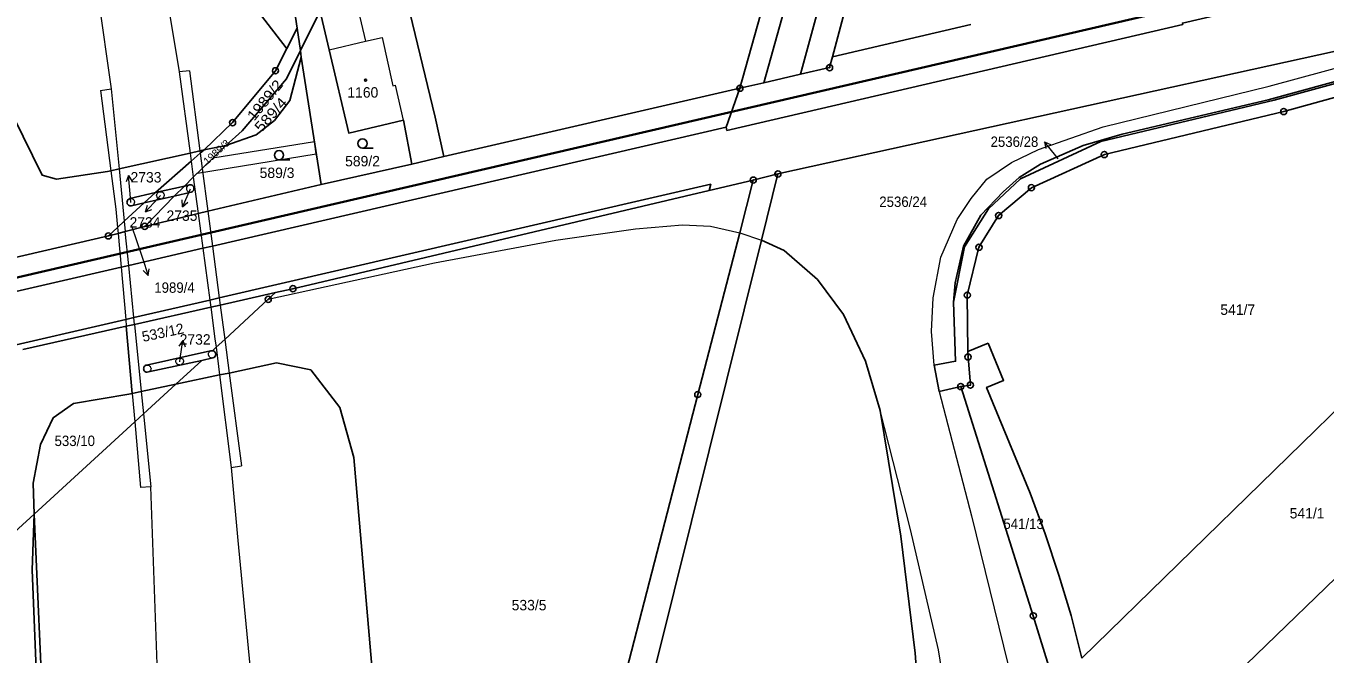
# Model space of a CAD drawing. Extents: x -679733 to -673243, y -1075091 to -1066557.
# Drawn here: x -675332.3 to -675120.1, y -1071457.6 to -1071355 of the extents above; entities that cross this region are included whole.
import ezdxf
from ezdxf.enums import TextEntityAlignment as Align

# ---------------------------------------------------------------- set-up
doc = ezdxf.new("R2010")
doc.units = 0
doc.header["$LTSCALE"] = 0.68
for name, color, linetype, lineweight in [('1', 7, 'Continuous', 25), ('13', 7, 'Continuous', 13), ('3', 7, 'Continuous', 25), ('4', 7, 'Continuous', 13), ('5', 7, 'Continuous', 25), ('6', 7, 'Continuous', 35), ('7', 7, 'Continuous', 13), ('8', 7, 'Continuous', 25)]:
    doc.layers.add(name, color=color, linetype=linetype, lineweight=lineweight)
doc.layers.add('2', color=7, linetype='Continuous')

msp = doc.modelspace()

# ---------------------------------------------------------------- linework, layer by layer
at = {"layer": '1'}
for p, q in [((-675200.53, -1071360.03), (-675185, -1071301.52)), ((-675200.53, -1071360.03), (-675177.95, -1071354.76)), ((-675289.69, -1071358.68), (-675288.01, -1071355.33)), ((-675287.45, -1071358.97), (-675287.37, -1071360.1)), ((-675211.74, -1071364.25), (-675205.75, -1071362.87)), ((-675217.92, -1071371.53), (-675215.67, -1071365.15)), ((-675215.67, -1071365.15), (-675211.74, -1071364.25)), ((-675303.21, -1071375.22), (-675299.67, -1071374.48)), ((-675269.26, -1071377.53), (-675284.12, -1071380.88)), ((-675209.46, -1071379.16), (-675212.15, -1071389.97)), ((-675313.03, -1071383.89), (-675311.19, -1071382.21)), ((-675308.1, -1071382.76), (-675313.03, -1071383.89)), ((-675311.19, -1071382.21), (-675306.45, -1071381.13)), ((-675306.45, -1071381.13), (-675308.1, -1071382.76)), ((-675315.94, -1071404.03), (-675332.84, -1071407.84)), ((-675315.94, -1071404.03), (-675314.97, -1071415.02)), ((-675178.41, -1071408.19), (-675175.13, -1071406.8)), ((-675303.6, -1071409.62), (-675307.85, -1071413.52))]:
    msp.add_line(p, q, dxfattribs=at)
for points in [[(-675211.74, -1071364.25), (-675169.54, -1071213.36), (-675155.18, -1071159.69), (-675127.7, -1071058.78), (-675111.07, -1070997.07)], [(-675205.75, -1071362.87), (-675165.41, -1071214.9), (-675122.02, -1071058.88)], [(-674223.62, -1071141.32), (-674223.68, -1071141.13), (-674309.85, -1071161.14), (-674404.98, -1071183.17), (-674559.1, -1071219), (-674753.87, -1071264.22), (-674847.2, -1071285.87), (-674893.96, -1071296.68), (-674979.71, -1071316.49), (-675045.98, -1071331.86), (-675143.36, -1071354.5), (-675143.31, -1071354.72), (-675217.81, -1071372.04), (-675217.92, -1071371.53)], [(-675192.59, -1071281.12), (-675193.71, -1071285.79), (-675194.28, -1071288.54), (-675209.05, -1071341.45), (-675215.67, -1071365.15)], [(-675296.44, -1071306.37), (-675291.74, -1071330.78), (-675288.01, -1071355.33)], [(-675315.85, -1071324.72), (-675312.97, -1071328.47), (-675289.8, -1071358.54), (-675289.69, -1071358.68)], [(-675303.21, -1071375.22), (-675303.9, -1071375.37), (-675305.52, -1071375.74), (-675317.12, -1071378.33), (-675318.45, -1071378.63), (-675318.99, -1071378.75), (-675327.32, -1071380.01), (-675329.71, -1071379.33), (-675334.39, -1071369.83), (-675337.64, -1071342.74)], [(-675264.05, -1071376.32), (-675265.46, -1071369.88), (-675270.81, -1071347.78)], [(-675288.01, -1071355.33), (-675287.45, -1071358.97), (-675284.28, -1071352.51)], [(-675284.28, -1071352.51), (-675284.09, -1071353.32), (-675282.78, -1071358.89), (-675279.59, -1071372.47), (-675270.64, -1071370.39), (-675269.26, -1071377.53)], [(-675213.49, -1071380.16), (-675209.46, -1071379.16), (-675102.52, -1071355.6)], [(-675303.21, -1071375.22), (-675298.58, -1071370.77), (-675291.56, -1071362.3), (-675289.69, -1071358.68)], [(-675299.67, -1071374.48), (-675297.01, -1071372.13), (-675289.74, -1071363.63), (-675287.45, -1071358.97)], [(-675180.76, -1071400.13), (-675180.48, -1071396.95), (-675179.13, -1071390.97), (-675176.33, -1071385.9), (-675172.67, -1071382.09), (-675170.05, -1071379.71), (-675166.54, -1071377.55), (-675159.58, -1071374.52), (-675153.22, -1071372.66), (-675129.38, -1071367.03), (-675099.51, -1071358.88)], [(-675099.27, -1071359.14), (-675128.37, -1071367.09), (-675156.72, -1071373.88), (-675169.8, -1071379.94), (-675175.03, -1071384.87), (-675178.96, -1071391.07), (-675180.76, -1071400.13)], [(-675312.92, -1071387.72), (-675304.2, -1071385.59), (-675302.61, -1071385.22), (-675284.12, -1071380.88), (-675287.37, -1071360.1)], [(-675287.37, -1071360.1), (-675289.24, -1071367.16), (-675291.74, -1071370.44), (-675294.72, -1071372.79), (-675299.67, -1071374.48)], [(-675205.75, -1071362.87), (-675201.02, -1071361.78), (-675200.53, -1071360.03)], [(-675097.66, -1071360.91), (-675126.8, -1071368.96), (-675156.12, -1071375.98), (-675168.03, -1071381.4), (-675173.4, -1071385.95), (-675176.61, -1071391.14), (-675178.52, -1071398.96), (-675178.41, -1071408.19)], [(-675215.67, -1071365.15), (-675264.05, -1071376.32), (-675269.26, -1071377.53)], [(-675217.92, -1071371.53), (-675301.86, -1071390.93), (-675303.44, -1071391.29), (-675315.55, -1071394.09), (-675316.79, -1071394.38), (-675340.61, -1071399.88), (-675384.5, -1071409.99), (-675415.03, -1071417), (-675446.03, -1071424.76)], [(-675311.19, -1071382.21), (-675305.34, -1071377.08), (-675303.85, -1071375.78), (-675303.21, -1071375.22)], [(-675299.67, -1071374.48), (-675303.52, -1071378.26), (-675304.99, -1071379.69), (-675306.45, -1071381.13)], [(-675247.81, -1071513.21), (-675242.52, -1071492.55), (-675222.56, -1071415.19), (-675215.69, -1071388.75), (-675213.49, -1071380.16), (-675220.72, -1071381.87)], [(-675396.97, -1071422.23), (-675378.45, -1071417.66), (-675338.21, -1071408.06), (-675316.04, -1071402.94), (-675314.7, -1071402.63), (-675302.3, -1071399.76), (-675300.75, -1071399.4), (-675220.45, -1071380.85), (-675220.72, -1071381.87)], [(-675313.03, -1071383.89), (-675315.08, -1071384.36), (-675315.23, -1071384.38), (-675315.37, -1071384.36), (-675315.49, -1071384.31), (-675315.6, -1071384.24), (-675315.7, -1071384.14), (-675315.77, -1071384.02), (-675315.81, -1071383.89), (-675315.83, -1071383.76), (-675315.81, -1071383.63), (-675315.76, -1071383.48), (-675315.68, -1071383.36), (-675315.54, -1071383.25), (-675315.35, -1071383.17), (-675311.19, -1071382.21)], [(-675306.45, -1071381.13), (-675305.63, -1071380.95), (-675305.47, -1071380.93), (-675305.32, -1071380.96), (-675305.19, -1071381.01), (-675305.08, -1071381.1), (-675304.98, -1071381.21), (-675304.9, -1071381.41), (-675304.89, -1071381.59), (-675304.92, -1071381.75), (-675304.98, -1071381.87), (-675305.05, -1071381.97), (-675305.17, -1071382.06), (-675305.35, -1071382.14), (-675308.1, -1071382.76), (-675312.92, -1071387.72)], [(-675220.72, -1071381.87), (-675288.72, -1071397.9), (-675291.55, -1071398.54)], [(-675155.77, -1071481.38), (-675092.19, -1071419.92), (-675067.21, -1071396.4), (-675081.08, -1071381.5), (-675159.78, -1071458.26)], [(-675318.85, -1071389.28), (-675317.37, -1071387.91), (-675316.27, -1071386.89), (-675313.03, -1071383.89)], [(-675312.92, -1071387.72), (-675316.1, -1071388.56), (-675317.28, -1071388.87), (-675318.85, -1071389.28)], [(-675318.85, -1071389.28), (-675418.33, -1071412.33), (-675447, -1071419.28), (-675446.03, -1071424.76)], [(-675212.15, -1071389.97), (-675237.88, -1071493.3), (-675242.88, -1071514.3)], [(-675212.15, -1071389.97), (-675208.44, -1071391.68), (-675203.01, -1071396.38), (-675198.74, -1071402.13), (-675195.13, -1071409.73), (-675192.76, -1071417.81), (-675189.4, -1071438.32), (-675187.02, -1071457.47), (-675186.39, -1071466.48), (-675186.79, -1071474.52), (-675188.18, -1071482.24), (-675189.61, -1071486.89)], [(-675291.55, -1071398.54), (-675300.59, -1071400.58), (-675302.14, -1071400.93), (-675314.59, -1071403.73), (-675315.94, -1071404.03)], [(-675291.55, -1071398.54), (-675292.75, -1071399.64), (-675299.86, -1071406.18), (-675301.28, -1071407.48), (-675301.87, -1071408.03)], [(-675179.58, -1071413.89), (-675183.09, -1071414.7), (-675183.95, -1071410.41), (-675180.43, -1071409.75), (-675180.76, -1071400.13)], [(-675303.6, -1071409.62), (-675312.33, -1071411.51), (-675312.55, -1071411.56), (-675312.72, -1071411.53), (-675312.82, -1071411.48), (-675312.91, -1071411.41), (-675313, -1071411.31), (-675313.06, -1071411.2), (-675313.1, -1071411.08), (-675313.11, -1071410.97), (-675313.1, -1071410.86), (-675313.07, -1071410.74), (-675313, -1071410.62), (-675312.93, -1071410.54), (-675312.84, -1071410.47), (-675312.73, -1071410.41), (-675312.61, -1071410.38), (-675302.18, -1071408.08), (-675301.87, -1071408.03)], [(-675301.87, -1071408.03), (-675301.72, -1071408.06), (-675301.58, -1071408.13), (-675301.48, -1071408.22), (-675301.41, -1071408.32), (-675301.36, -1071408.43), (-675301.33, -1071408.53), (-675301.32, -1071408.66), (-675301.35, -1071408.81), (-675301.39, -1071408.92), (-675301.52, -1071409.08), (-675301.61, -1071409.15), (-675301.78, -1071409.22), (-675303.6, -1071409.62)], [(-675178.41, -1071408.19), (-675178.4, -1071409.05), (-675178.01, -1071413.66), (-675179.58, -1071413.89)], [(-675175.13, -1071406.8), (-675172.6, -1071412.88), (-675175.36, -1071414.02), (-675168.25, -1071431.33), (-675165.8, -1071437.97), (-675163.55, -1071444.71), (-675161.55, -1071451.27), (-675159.78, -1071458.26)], [(-675307.85, -1071413.52), (-675300.71, -1071412), (-675299.13, -1071411.68), (-675291.41, -1071410.02), (-675285.8, -1071411.16), (-675281.07, -1071417.29), (-675278.76, -1071425.47), (-675273.31, -1071488.62), (-675273.38, -1071499.08)], [(-675307.85, -1071413.52), (-675313.13, -1071418.37), (-675314.56, -1071419.68), (-675330.97, -1071434.76)], [(-675314.97, -1071415.02), (-675313.53, -1071414.72), (-675307.85, -1071413.52)], [(-675179.58, -1071413.89), (-675167.73, -1071451.35), (-675164.27, -1071462.64)], [(-675330.97, -1071434.76), (-675331.13, -1071429.67), (-675329.95, -1071423.35), (-675327.87, -1071419), (-675324.56, -1071416.66), (-675315.53, -1071415.14), (-675314.97, -1071415.02)], [(-675466.35, -1071555.26), (-675409.98, -1071506.95), (-675330.97, -1071434.76)], [(-675330.97, -1071434.76), (-675331.33, -1071443.83), (-675330.22, -1071470.97), (-675431.53, -1071563.96)], [(-675330.97, -1071434.76), (-675329.42, -1071470.25), (-675327.92, -1071506.63)]]:
    msp.add_lwpolyline(points, dxfattribs=at)
at = {"layer": '13'}
msp.add_lwpolyline([(-675301.82, -1071376.6), (-675304.31, -1071379.03), (-675284.9, -1071375.87), (-675285.21, -1071373.89)], close=True, dxfattribs=at)
at = {"layer": '3'}
for p, q in [((-675277.343, -1071374.93), (-675275.593, -1071374.93)), ((-675290.983, -1071376.84), (-675289.233, -1071376.84))]:
    msp.add_line(p, q, dxfattribs=at)
for centre in [(-675277.3429, -1071374.1798), (-675290.9829, -1071376.0898)]:
    msp.add_circle(centre, 0.75, dxfattribs=at)
at = {"layer": '4'}
for p, q in [((-675310.77, -1071341.26), (-675307.29, -1071362.49)), ((-675321.63, -1071342.65), (-675318.42, -1071365.25)), ((-675278.04, -1071352.42), (-675276.85, -1071357.48)), ((-675276.85, -1071357.48), (-675274.15, -1071356.84)), ((-675274.15, -1071356.84), (-675272.37, -1071364.75)), ((-675129.17, -1071364.8), (-675101.1, -1071357.15)), ((-675282.78, -1071358.89), (-675276.85, -1071357.48)), ((-675305.62, -1071362.3), (-675307.29, -1071362.49)), ((-675307.29, -1071362.49), (-675305.52, -1071375.74)), ((-675305.62, -1071362.3), (-675303.9, -1071375.37)), ((-675320.15, -1071365.52), (-675318.42, -1071365.25)), ((-675320.15, -1071365.52), (-675318.45, -1071378.63)), ((-675318.42, -1071365.25), (-675317.12, -1071378.33)), ((-675272.37, -1071364.75), (-675271.96, -1071364.66)), ((-675270.64, -1071370.39), (-675271.96, -1071364.66)), ((-675156.29, -1071371.45), (-675129.17, -1071364.8)), ((-675166.88, -1071375.17), (-675156.29, -1071371.45)), ((-675305.52, -1071375.74), (-675305.34, -1071377.08)), ((-675303.9, -1071375.37), (-675303.85, -1071375.78)), ((-675303.85, -1071375.78), (-675303.52, -1071378.26)), ((-675171.28, -1071377.27), (-675166.88, -1071375.17)), ((-675318.45, -1071378.63), (-675317.63, -1071384.9)), ((-675317.12, -1071378.33), (-675316.27, -1071386.89)), ((-675305.34, -1071377.08), (-675304.99, -1071379.69)), ((-675303.52, -1071378.26), (-675302.61, -1071385.22)), ((-675175.3, -1071380.02), (-675171.28, -1071377.27)), ((-675304.99, -1071379.69), (-675304.2, -1071385.59)), ((-675177.9, -1071383.17), (-675175.3, -1071380.02)), ((-675310.98, -1071382.64), (-675310.96, -1071382.5)), ((-675310.96, -1071382.78), (-675310.98, -1071382.64)), ((-675310.96, -1071382.5), (-675310.91, -1071382.36)), ((-675310.92, -1071382.89), (-675310.96, -1071382.78)), ((-675310.87, -1071382.99), (-675310.92, -1071382.89)), ((-675310.91, -1071382.36), (-675310.81, -1071382.23)), ((-675310.81, -1071382.23), (-675310.65, -1071382.15)), ((-675310.65, -1071382.15), (-675310.43, -1071382.09)), ((-675310.43, -1071382.09), (-675310.16, -1071382.07)), ((-675310.16, -1071382.07), (-675310.01, -1071382.14)), ((-675310.01, -1071382.14), (-675309.89, -1071382.26)), ((-675309.89, -1071382.26), (-675309.81, -1071382.38)), ((-675309.78, -1071382.83), (-675309.84, -1071382.97)), ((-675309.81, -1071382.38), (-675309.77, -1071382.51)), ((-675309.75, -1071382.68), (-675309.78, -1071382.83)), ((-675309.77, -1071382.51), (-675309.75, -1071382.68)), ((-675306.09, -1071381.39), (-675306.11, -1071381.56)), ((-675306.11, -1071381.56), (-675306.09, -1071381.68)), ((-675306.03, -1071381.24), (-675306.09, -1071381.39)), ((-675305.93, -1071381.12), (-675306.03, -1071381.24)), ((-675305.99, -1071381.91), (-675305.89, -1071382.02)), ((-675305.93, -1071381.12), (-675305.63, -1071380.95)), ((-675305.89, -1071382.02), (-675305.77, -1071382.09)), ((-675305.77, -1071382.09), (-675305.64, -1071382.13)), ((-675305.64, -1071382.13), (-675305.35, -1071382.14)), ((-675317.63, -1071384.9), (-675317.37, -1071387.91)), ((-675315.35, -1071383.17), (-675314.96, -1071383.21)), ((-675315.08, -1071384.36), (-675314.77, -1071384.18)), ((-675314.96, -1071383.21), (-675314.83, -1071383.29)), ((-675314.83, -1071383.29), (-675314.72, -1071383.4)), ((-675314.69, -1071384.08), (-675314.77, -1071384.18)), ((-675314.72, -1071383.4), (-675314.65, -1071383.53)), ((-675314.63, -1071383.93), (-675314.69, -1071384.08)), ((-675314.65, -1071383.53), (-675314.62, -1071383.63)), ((-675314.6, -1071383.77), (-675314.63, -1071383.93)), ((-675314.62, -1071383.63), (-675314.6, -1071383.77)), ((-675310.77, -1071383.1), (-675310.87, -1071382.99)), ((-675310.67, -1071383.18), (-675310.77, -1071383.1)), ((-675310.55, -1071383.22), (-675310.67, -1071383.18)), ((-675310.36, -1071383.22), (-675310.55, -1071383.22)), ((-675310.36, -1071383.22), (-675310.13, -1071383.17)), ((-675309.94, -1071383.09), (-675310.13, -1071383.17)), ((-675309.84, -1071382.97), (-675309.94, -1071383.09)), ((-675180.16, -1071386.57), (-675177.9, -1071383.17)), ((-675316.27, -1071386.89), (-675316.1, -1071388.56)), ((-675304.2, -1071385.59), (-675303.44, -1071391.29)), ((-675302.61, -1071385.22), (-675301.86, -1071390.93)), ((-675182.84, -1071392.75), (-675180.16, -1071386.57)), ((-675317.37, -1071387.91), (-675317.28, -1071388.87)), ((-675317.28, -1071388.87), (-675316.79, -1071394.38)), ((-675315.55, -1071394.09), (-675316.1, -1071388.56)), ((-675245.74, -1071389.99), (-675232.75, -1071388.1)), ((-675232.75, -1071388.1), (-675225.08, -1071387.45)), ((-675225.08, -1071387.45), (-675220.5, -1071387.71)), ((-675220.5, -1071387.71), (-675215.69, -1071388.75)), ((-675215.69, -1071388.75), (-675212.15, -1071389.97)), ((-675303.44, -1071391.29), (-675302.3, -1071399.76)), ((-675301.86, -1071390.93), (-675300.75, -1071399.4)), ((-675265.59, -1071393.65), (-675245.74, -1071389.99)), ((-675184.08, -1071399.37), (-675182.84, -1071392.75)), ((-675316.79, -1071394.38), (-675316.04, -1071402.94)), ((-675314.7, -1071402.63), (-675315.55, -1071394.09)), ((-675292.75, -1071399.64), (-675265.59, -1071393.65)), ((-675302.3, -1071399.76), (-675302.14, -1071400.93)), ((-675300.75, -1071399.4), (-675300.59, -1071400.58)), ((-675184.38, -1071404.9), (-675184.08, -1071399.37)), ((-675302.14, -1071400.93), (-675301.45, -1071406.1)), ((-675300.59, -1071400.58), (-675299.86, -1071406.18)), ((-675316.04, -1071402.94), (-675315.94, -1071404.03)), ((-675314.59, -1071403.73), (-675314.7, -1071402.63)), ((-675314.59, -1071403.73), (-675313.53, -1071414.72)), ((-675301.45, -1071406.1), (-675301.28, -1071407.48)), ((-675299.86, -1071406.18), (-675299.13, -1071411.68)), ((-675183.95, -1071410.41), (-675184.38, -1071404.9)), ((-675302.48, -1071408.42), (-675302.43, -1071408.31)), ((-675302.43, -1071408.31), (-675302.37, -1071408.23)), ((-675302.37, -1071408.23), (-675302.18, -1071408.08)), ((-675301.28, -1071407.48), (-675300.71, -1071412)), ((-675312.61, -1071410.38), (-675312.25, -1071410.41)), ((-675312.25, -1071410.41), (-675312.12, -1071410.48)), ((-675312.12, -1071410.48), (-675312.01, -1071410.6)), ((-675307.85, -1071409.77), (-675307.82, -1071409.65)), ((-675307.84, -1071409.89), (-675307.85, -1071409.77)), ((-675307.81, -1071410), (-675307.84, -1071409.89)), ((-675307.82, -1071409.65), (-675307.77, -1071409.54)), ((-675307.81, -1071410), (-675307.7, -1071410.16)), ((-675307.77, -1071409.54), (-675307.71, -1071409.45)), ((-675307.71, -1071409.45), (-675307.63, -1071409.37)), ((-675307.63, -1071410.24), (-675307.7, -1071410.16)), ((-675307.63, -1071409.37), (-675307.48, -1071409.31)), ((-675307.63, -1071410.24), (-675307.48, -1071410.33)), ((-675307.48, -1071409.31), (-675307.2, -1071409.25)), ((-675307.37, -1071410.36), (-675307.48, -1071410.33)), ((-675307.24, -1071410.35), (-675307.37, -1071410.36)), ((-675307.24, -1071410.35), (-675306.98, -1071410.3)), ((-675307.2, -1071409.25), (-675307.03, -1071409.24)), ((-675307.03, -1071409.24), (-675306.89, -1071409.29)), ((-675306.85, -1071410.25), (-675306.98, -1071410.3)), ((-675306.89, -1071409.29), (-675306.77, -1071409.37)), ((-675306.77, -1071410.19), (-675306.85, -1071410.25)), ((-675306.77, -1071409.37), (-675306.66, -1071409.5)), ((-675306.7, -1071410.1), (-675306.77, -1071410.19)), ((-675306.63, -1071409.96), (-675306.7, -1071410.1)), ((-675306.66, -1071409.5), (-675306.61, -1071409.66)), ((-675306.6, -1071409.8), (-675306.63, -1071409.96)), ((-675306.61, -1071409.66), (-675306.6, -1071409.8)), ((-675302.51, -1071408.53), (-675302.48, -1071408.42)), ((-675302.5, -1071408.76), (-675302.51, -1071408.53)), ((-675302.5, -1071408.76), (-675302.43, -1071408.94)), ((-675302.36, -1071409.03), (-675302.43, -1071408.94)), ((-675302.27, -1071409.12), (-675302.36, -1071409.03)), ((-675302.07, -1071409.21), (-675302.27, -1071409.12)), ((-675302.07, -1071409.21), (-675301.78, -1071409.22)), ((-675312.33, -1071411.51), (-675312.08, -1071411.37)), ((-675311.97, -1071411.24), (-675312.08, -1071411.37)), ((-675311.91, -1071410.81), (-675312.01, -1071410.6)), ((-675311.91, -1071411.1), (-675311.97, -1071411.24)), ((-675311.91, -1071410.81), (-675311.89, -1071410.96)), ((-675311.89, -1071410.96), (-675311.91, -1071411.1)), ((-675300.71, -1071412), (-675298.8, -1071427.11)), ((-675299.13, -1071411.68), (-675297.14, -1071426.85)), ((-675313.53, -1071414.72), (-675313.13, -1071418.37)), ((-675183.09, -1071414.7), (-675177.83, -1071435.03)), ((-675314.97, -1071415.02), (-675314.56, -1071419.68)), ((-675313.13, -1071418.37), (-675311.95, -1071430.27)), ((-675314.56, -1071419.68), (-675313.62, -1071430.36)), ((-675298.8, -1071427.11), (-675297.14, -1071426.85)), ((-675298.8, -1071427.11), (-675297.7, -1071439.04)), ((-675311.95, -1071430.27), (-675313.62, -1071430.36)), ((-675309.21, -1071504.04), (-675311.95, -1071430.27)), ((-675177.83, -1071435.03), (-675169.77, -1071467.91)), ((-675297.7, -1071439.04), (-675295.25, -1071464.8)), ((-675181.54, -1071467.33), (-675183.21, -1071456.92))]:
    msp.add_line(p, q, dxfattribs=at)
for points in [[(-675306.09, -1071381.68), (-675306.05, -1071381.8), (-675305.99, -1071381.91)], [(-675183.21, -1071456.92), (-675187.78, -1071437.23), (-675192.76, -1071417.81)]]:
    msp.add_lwpolyline(points, dxfattribs=at)
at = {"layer": '5'}
msp.add_circle((-675276.8368, -1071363.8392), 0.175, dxfattribs=at)
at = {"layer": '6'}
msp.add_line((-675340.53, -1071397.65), (-675048.76, -1071329.96), dxfattribs=at)
at = {"layer": '7'}
for p, q in [((-675165.919, -1071373.888), (-675165.677, -1071374.981)), ((-675315.562, -1071379.42), (-675315.973, -1071380.462)), ((-675312.817, -1071385.355), (-675311.767, -1071384.964)), ((-675306.733, -1071384.502), (-675305.88, -1071383.776)), ((-675312.383, -1071395.744), (-675312.216, -1071394.637)), ((-675306.702, -1071406.348), (-675307.338, -1071407.27))]:
    msp.add_line(p, q, dxfattribs=at)
for points in [[(-675163.65, -1071376.69), (-675164.03, -1071376.22), (-675165.919, -1071373.888), (-675164.899, -1071374.351)], [(-675315.19, -1071383.83), (-675315.3, -1071382.41), (-675315.562, -1071379.42), (-675314.975, -1071380.374)], [(-675310.34, -1071382.69), (-675310.77, -1071383.16), (-675312.817, -1071385.355), (-675312.5, -1071384.281)], [(-675305.52, -1071381.64), (-675305.56, -1071381.74), (-675306.733, -1071384.502), (-675306.802, -1071383.385)], [(-675315.12, -1071387.49), (-675313.31, -1071392.89), (-675312.383, -1071395.744), (-675313.168, -1071394.946)], [(-675307.2, -1071409.85), (-675307.12, -1071409.32), (-675306.702, -1071406.348), (-675306.346, -1071407.41)]]:
    msp.add_lwpolyline(points, dxfattribs=at)
at = {"layer": '8'}
for centre, radius in [((-675201.02, -1071361.7799), 0.5), ((-675291.56, -1071362.2999), 0.5), ((-675291.56, -1071362.2999), 0.0303), ((-675201.02, -1071361.7799), 0.0303), ((-675215.67, -1071365.1499), 0.5), ((-675215.67, -1071365.1499), 0.0303), ((-675126.8, -1071368.9599), 0.5), ((-675126.8, -1071368.9599), 0.0303), ((-675298.58, -1071370.7699), 0.5), ((-675298.58, -1071370.7699), 0.0303), ((-675156.12, -1071375.9799), 0.5), ((-675156.12, -1071375.9799), 0.0303), ((-675213.49, -1071380.1599), 0.5), ((-675213.49, -1071380.1599), 0.0303), ((-675209.46, -1071379.1599), 0.5), ((-675209.46, -1071379.1599), 0.0303), ((-675168.03, -1071381.3999), 0.5), ((-675168.03, -1071381.3999), 0.0303), ((-675173.4, -1071385.9499), 0.5), ((-675173.4, -1071385.9499), 0.0303), ((-675318.85, -1071389.2799), 0.5), ((-675318.85, -1071389.2799), 0.0303), ((-675312.92, -1071387.7199), 0.5), ((-675312.92, -1071387.7199), 0.0303), ((-675176.61, -1071391.1399), 0.5), ((-675176.61, -1071391.1399), 0.0303), ((-675288.72, -1071397.8999), 0.5), ((-675292.75, -1071399.6399), 0.5), ((-675292.75, -1071399.6399), 0.0303), ((-675288.72, -1071397.8999), 0.0303), ((-675178.52, -1071398.9599), 0.5), ((-675178.52, -1071398.9599), 0.0303), ((-675178.4, -1071409.0499), 0.5), ((-675178.4, -1071409.0499), 0.0303), ((-675222.56, -1071415.1899), 0.5), ((-675179.58, -1071413.8899), 0.5), ((-675179.58, -1071413.8899), 0.0303), ((-675178.01, -1071413.6599), 0.5), ((-675178.01, -1071413.6599), 0.0303), ((-675222.56, -1071415.1899), 0.0303), ((-675167.73, -1071451.3499), 0.5), ((-675167.73, -1071451.3499), 0.0303)]:
    msp.add_circle(centre, radius, dxfattribs=at)

# ---------------------------------------------------------------- texts
at = {"layer": '2'}
for s, rotation, width, p in [('1989/2', 51, 1.1, (-675295.029, -1071370.594)), ('589/4', 48, 1.15, (-675293.888, -1071372.468))]:
    msp.add_text(s, height=1.7, rotation=rotation, dxfattribs=dict(at, width=width)).set_placement(p)
for s, p in [('1160', (-675277.29, -1071366.68)), ('589/2', (-675277.34, -1071377.91)), ('2733', (-675312.72, -1071380.55)), ('2734', (-675312.88, -1071387.92)), ('2735', (-675306.84, -1071386.82)), ('2732', (-675304.69, -1071407.04))]:
    msp.add_text(s, height=1.7, dxfattribs=at).set_placement(p, align=Align.CENTER)
at = {"layer": '2', "width": 1.1}
msp.add_text('1989/3', height=1.14, rotation=42, dxfattribs=at).set_placement((-675300.8234, -1071375.9738), align=Align.CENTER)
at = {"layer": '2', "width": 0.95}
msp.add_text('2536/28', height=1.7, dxfattribs=at).set_placement((-675166.91, -1071374.739), align=Align.RIGHT)
at = {"layer": '2'}
for s, p in [('589/3', (-675294.15, -1071379.82)), ('541/7', (-675137.17, -1071402.18)), ('541/1', (-675125.84, -1071435.44)), ('533/5', (-675252.97, -1071450.45))]:
    msp.add_text(s, height=1.7, dxfattribs=at).set_placement(p)
at = {"layer": '2', "width": 0.95}
for s, p in [('2536/24', (-675192.9, -1071384.55)), ('1989/4', (-675311.36, -1071398.573)), ('533/10', (-675327.66, -1071423.61))]:
    msp.add_text(s, height=1.7, dxfattribs=at).set_placement(p)
at = {"layer": '2'}
msp.add_text('533/12', height=1.7, rotation=12, dxfattribs=at).set_placement((-675313.183, -1071406.611))
at = {"layer": '2', "width": 0.95}
msp.add_text('541/13', height=1.7, dxfattribs=at).set_placement((-675169.319, -1071437.17), align=Align.CENTER)

doc.saveas('drawing.dxf')
